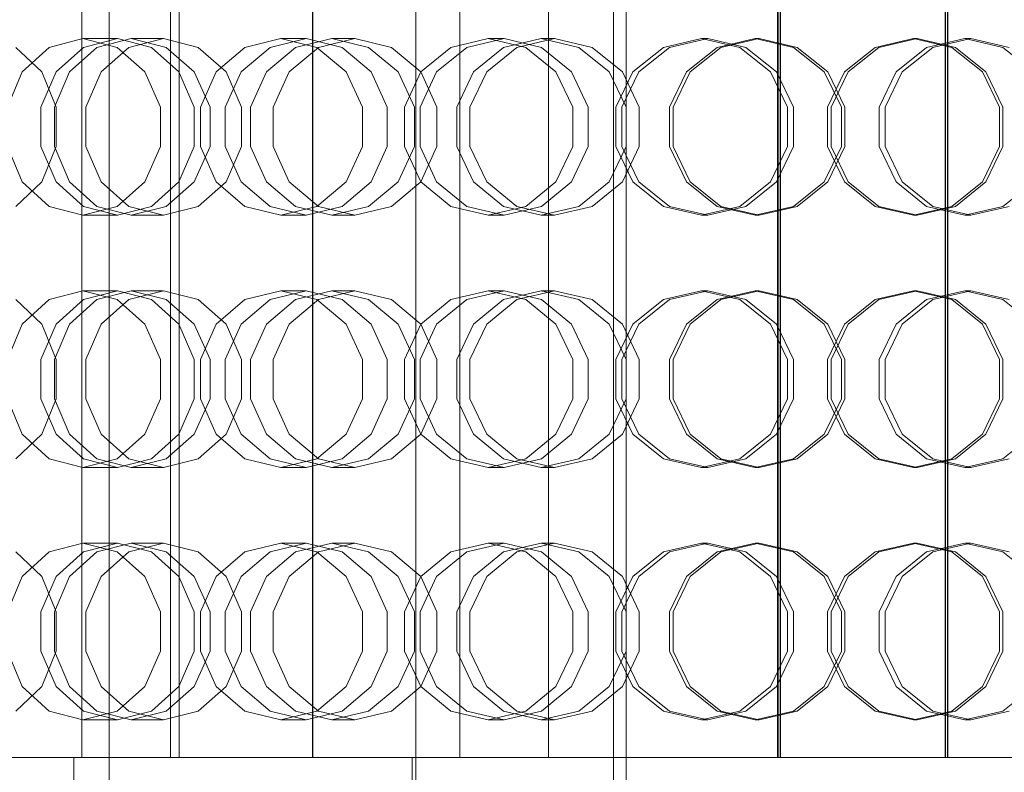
# Model space of a CAD drawing. Header units: millimetres. Extents: x -4738 to 65662, y -68080 to 6847.
# Tile 673 of 1056: x 25056 to 25290, y -18164 to -17984. Entities that reach past the tile are written whole.
import ezdxf

# ---------------------------------------------------------------- set-up
doc = ezdxf.new("R2010")
doc.units = ezdxf.units.MM
doc.layers.add('superior_briquetadora', color=7, linetype='Continuous', lineweight=0)
doc.layers.add('superior_C02-briq', color=7, linetype='Continuous', lineweight=0)

msp = doc.modelspace()

# ---------------------------------------------------------------- linework, layer by layer
at = {"layer": 'superior_briquetadora'}
for p, q in [((25197.067, -17655), (25197.067, -18305)), ((25200.067, -17655), (25200.067, -18305)), ((25077.067, -17789), (25077.067, -18171)), ((25070.597, -18160), (25070.597, -17800)), ((25091.695, -18160), (25091.695, -17800)), ((25093.788, -17800), (25093.788, -18160)), ((25125.468, -18160), (25125.468, -17800)), ((25125.568, -17800), (25125.568, -18160)), ((25160.489, -18160), (25160.489, -17800)), ((25181.587, -18160), (25181.587, -17800)), ((25236.134, -17800), (25236.134, -18160)), ((25236.229, -17800), (25236.229, -18160)), ((25236.703, -18160), (25236.703, -17800)), ((25236.798, -17800), (25236.798, -18160)), ((25275.981, -18160), (25275.981, -17800)), ((25276.085, -18160), (25276.085, -17800)), ((25276.55, -17800), (25276.55, -18160)), ((25276.655, -18160), (25276.655, -17800)), ((25062.79, -17991.08), (25070.847, -17989)), ((25079.071, -17989), (25070.847, -17989)), ((25070.847, -17989), (25079.001, -17991.08)), ((25079.071, -17989), (25070.966, -17991.08)), ((25082.359, -17989), (25074.167, -17991.08)), ((25087.176, -17991.08), (25079.071, -17989)), ((25081.818, -17991.08), (25090.055, -17989)), ((25090.055, -17989), (25082.359, -17989)), ((25090.642, -17991.08), (25082.359, -17989)), ((25090.055, -17989), (25098.292, -17991.08)), ((25109.378, -17991.08), (25117.922, -17989)), ((25123.986, -17989), (25115.408, -17991.08)), ((25123.986, -17989), (25117.922, -17989)), ((25117.922, -17989), (25126.538, -17991.08)), ((25130.077, -17989), (25121.434, -17991.08)), ((25132.565, -17991.08), (25123.986, -17989)), ((25126.909, -17991.08), (25135.583, -17989)), ((25135.583, -17989), (25130.077, -17989)), ((25138.785, -17991.08), (25130.077, -17989)), ((25135.583, -17989), (25144.258, -17991.08)), ((25158.374, -17991.08), (25167.259, -17989)), ((25171.059, -17989), (25162.153, -17991.08)), ((25171.059, -17989), (25167.259, -17989)), ((25167.259, -17989), (25176.188, -17991.08)), ((25179.848, -17989), (25170.902, -17991.08)), ((25179.965, -17991.08), (25171.059, -17989)), ((25174.106, -17991.08), (25183.07, -17989)), ((25183.07, -17989), (25179.848, -17989)), ((25188.832, -17991.08), (25179.848, -17989)), ((25183.07, -17989), (25192.035, -17991.08)), ((25208.939, -17991.08), (25218.012, -17989)), ((25219.483, -17989), (25210.402, -17991.08)), ((25219.483, -17989), (25218.012, -17989)), ((25218.012, -17989), (25227.103, -17991.08)), ((25228.564, -17991.08), (25219.483, -17989)), ((25230.821, -17989), (25221.724, -17991.08)), ((25222.603, -17991.08), (25231.704, -17989)), ((25231.704, -17989), (25230.821, -17989)), ((25239.927, -17991.08), (25230.821, -17989)), ((25231.704, -17989), (25240.804, -17991.08)), ((25268.431, -17989), (25259.33, -17991.08)), ((25260.208, -17991.08), (25269.314, -17989)), ((25268.431, -17989), (25269.314, -17989)), ((25277.532, -17991.08), (25268.431, -17989)), ((25269.314, -17989), (25278.411, -17991.08)), ((25271.571, -17991.08), (25280.652, -17989)), ((25282.123, -17989), (25273.032, -17991.08)), ((25280.652, -17989), (25282.123, -17989)), ((25280.652, -17989), (25289.733, -17991.08)), ((25291.196, -17991.08), (25282.123, -17989)), ((25054.922, -17991.08), (25061.063, -17996.907)), ((25056.4, -17996.906), (25062.79, -17991.08)), ((25070.966, -17991.08), (25064.467, -17996.907)), ((25074.167, -17991.08), (25067.664, -17996.906)), ((25075.213, -17996.907), (25081.818, -17991.08)), ((25079.001, -17991.08), (25085.608, -17996.906)), ((25093.676, -17996.907), (25087.176, -17991.08)), ((25097.348, -17996.906), (25090.642, -17991.08)), ((25098.292, -17991.08), (25104.897, -17996.907)), ((25102.58, -17996.906), (25109.378, -17991.08)), ((25115.408, -17991.08), (25108.528, -17996.907)), ((25121.434, -17991.08), (25114.551, -17996.906)), ((25119.952, -17996.907), (25126.909, -17991.08)), ((25126.538, -17991.08), (25133.497, -17996.906)), ((25139.445, -17996.907), (25132.565, -17991.08)), ((25145.813, -17996.906), (25138.785, -17991.08)), ((25144.258, -17991.08), (25151.215, -17996.907)), ((25151.283, -17996.906), (25158.374, -17991.08)), ((25162.153, -17991.08), (25155.011, -17996.907)), ((25170.902, -17991.08), (25163.756, -17996.906)), ((25166.917, -17996.907), (25174.106, -17991.08)), ((25176.188, -17991.08), (25183.38, -17996.906)), ((25187.107, -17996.907), (25179.965, -17991.08)), ((25196.063, -17996.906), (25188.832, -17991.08)), ((25192.035, -17991.08), (25199.224, -17996.907)), ((25201.677, -17996.906), (25208.939, -17991.08)), ((25210.402, -17991.08), (25203.12, -17996.907)), ((25221.724, -17991.08), (25214.439, -17996.906)), ((25215.305, -17996.907), (25222.603, -17991.08)), ((25227.103, -17991.08), (25234.404, -17996.906)), ((25235.847, -17996.907), (25228.564, -17991.08)), ((25247.236, -17996.906), (25239.927, -17991.08)), ((25240.804, -17991.08), (25248.103, -17996.907)), ((25259.33, -17991.08), (25252.032, -17996.907)), ((25252.899, -17996.906), (25260.208, -17991.08)), ((25264.288, -17996.907), (25271.571, -17991.08)), ((25273.032, -17991.08), (25265.731, -17996.906)), ((25284.83, -17996.907), (25277.532, -17991.08)), ((25278.411, -17991.08), (25285.696, -17996.906)), ((25289.733, -17991.08), (25297.015, -17996.907)), ((25052.88, -18005.326), (25056.4, -17996.906)), ((25064.467, -17996.907), (25060.86, -18005.327)), ((25061.063, -17996.907), (25064.471, -18005.327)), ((25067.664, -17996.906), (25064.08, -18005.326)), ((25071.547, -18005.327), (25075.213, -17996.907)), ((25085.608, -17996.906), (25089.303, -18005.326)), ((25097.283, -18005.327), (25093.676, -17996.907)), ((25101.095, -18005.326), (25097.348, -17996.906)), ((25098.826, -18005.326), (25102.58, -17996.906)), ((25108.528, -17996.907), (25104.71, -18005.327)), ((25104.897, -17996.907), (25108.563, -18005.327)), ((25114.551, -17996.906), (25110.749, -18005.326)), ((25116.091, -18005.327), (25119.952, -17996.907)), ((25133.497, -17996.906), (25137.379, -18005.326)), ((25143.263, -18005.327), (25139.445, -17996.907)), ((25149.732, -18005.326), (25145.813, -17996.906)), ((25147.36, -18005.326), (25151.283, -17996.906)), ((25155.011, -17996.907), (25151.047, -18005.327)), ((25151.215, -17996.907), (25155.075, -18005.327)), ((25163.756, -17996.906), (25159.801, -18005.326)), ((25162.928, -18005.327), (25166.917, -17996.907)), ((25183.38, -17996.906), (25187.384, -18005.326)), ((25191.071, -18005.327), (25187.107, -17996.907)), ((25200.086, -18005.326), (25196.063, -17996.906)), ((25197.651, -18005.326), (25201.677, -17996.906)), ((25203.12, -17996.907), (25199.078, -18005.327)), ((25199.224, -17996.907), (25203.213, -18005.327)), ((25214.439, -17996.906), (25210.398, -18005.326)), ((25211.255, -18005.327), (25215.305, -17996.907)), ((25234.404, -17996.906), (25238.461, -18005.326)), ((25239.888, -18005.327), (25235.847, -17996.907)), ((25251.296, -18005.326), (25247.236, -17996.906)), ((25252.032, -17996.907), (25247.982, -18005.327)), ((25248.103, -17996.907), (25252.153, -18005.327)), ((25248.839, -18005.326), (25252.899, -17996.906)), ((25260.247, -18005.327), (25264.288, -17996.907)), ((25265.731, -17996.906), (25261.674, -18005.326)), ((25288.88, -18005.327), (25284.83, -17996.907)), ((25285.696, -17996.906), (25289.737, -18005.326)), ((25060.86, -18005.327), (25060.86, -18014.673)), ((25064.08, -18005.326), (25064.08, -18014.674)), ((25064.471, -18005.327), (25064.471, -18014.673)), ((25071.547, -18014.673), (25071.547, -18005.327)), ((25089.303, -18005.326), (25089.303, -18014.674)), ((25097.283, -18014.673), (25097.283, -18005.327)), ((25098.826, -18014.674), (25098.826, -18005.326)), ((25101.095, -18014.674), (25101.095, -18005.326)), ((25104.71, -18005.327), (25104.71, -18014.673)), ((25108.563, -18005.327), (25108.563, -18014.673)), ((25110.749, -18005.326), (25110.749, -18014.674)), ((25116.091, -18014.673), (25116.091, -18005.327)), ((25137.379, -18005.326), (25137.379, -18014.674)), ((25143.263, -18014.673), (25143.263, -18005.327)), ((25147.36, -18014.674), (25147.36, -18005.326)), ((25149.732, -18014.674), (25149.732, -18005.326)), ((25151.047, -18005.327), (25151.047, -18014.673)), ((25155.075, -18005.327), (25155.075, -18014.673)), ((25159.801, -18005.326), (25159.801, -18014.674)), ((25162.928, -18014.673), (25162.928, -18005.327)), ((25187.384, -18005.326), (25187.384, -18014.674)), ((25191.071, -18014.673), (25191.071, -18005.327)), ((25197.651, -18014.674), (25197.651, -18005.326)), ((25199.078, -18005.327), (25199.078, -18014.673)), ((25200.086, -18014.674), (25200.086, -18005.326)), ((25203.213, -18005.327), (25203.213, -18014.673)), ((25210.398, -18005.326), (25210.398, -18014.674)), ((25211.255, -18014.673), (25211.255, -18005.327)), ((25238.461, -18005.326), (25238.461, -18014.674)), ((25239.888, -18014.673), (25239.888, -18005.327)), ((25247.982, -18005.327), (25247.982, -18014.673)), ((25248.839, -18014.674), (25248.839, -18005.326)), ((25251.296, -18014.674), (25251.296, -18005.326)), ((25252.153, -18005.327), (25252.153, -18014.673)), ((25260.247, -18014.673), (25260.247, -18005.327)), ((25261.674, -18005.326), (25261.674, -18014.674)), ((25288.88, -18014.673), (25288.88, -18005.327)), ((25289.737, -18005.326), (25289.737, -18014.674)), ((25056.4, -18023.094), (25052.88, -18014.674)), ((25060.86, -18014.673), (25064.467, -18023.093)), ((25064.471, -18014.673), (25061.063, -18023.093)), ((25064.08, -18014.674), (25067.664, -18023.094)), ((25075.213, -18023.093), (25071.547, -18014.673)), ((25089.303, -18014.674), (25085.608, -18023.094)), ((25093.676, -18023.093), (25097.283, -18014.673)), ((25097.348, -18023.094), (25101.095, -18014.674)), ((25102.58, -18023.094), (25098.826, -18014.674)), ((25104.71, -18014.673), (25108.528, -18023.093)), ((25108.563, -18014.673), (25104.897, -18023.093)), ((25110.749, -18014.674), (25114.551, -18023.094)), ((25119.952, -18023.093), (25116.091, -18014.673)), ((25137.379, -18014.674), (25133.497, -18023.094)), ((25139.445, -18023.093), (25143.263, -18014.673)), ((25145.813, -18023.094), (25149.732, -18014.674)), ((25151.283, -18023.094), (25147.36, -18014.674)), ((25151.047, -18014.673), (25155.011, -18023.093)), ((25155.075, -18014.673), (25151.215, -18023.093)), ((25159.801, -18014.674), (25163.756, -18023.094)), ((25166.917, -18023.093), (25162.928, -18014.673)), ((25187.384, -18014.674), (25183.38, -18023.094)), ((25187.107, -18023.093), (25191.071, -18014.673)), ((25196.063, -18023.094), (25200.086, -18014.674)), ((25201.677, -18023.094), (25197.651, -18014.674)), ((25199.078, -18014.673), (25203.12, -18023.093)), ((25203.213, -18014.673), (25199.224, -18023.093)), ((25210.398, -18014.674), (25214.439, -18023.094)), ((25215.305, -18023.093), (25211.255, -18014.673)), ((25238.461, -18014.674), (25234.404, -18023.094)), ((25235.847, -18023.093), (25239.888, -18014.673)), ((25247.236, -18023.094), (25251.296, -18014.674)), ((25247.982, -18014.673), (25252.032, -18023.093)), ((25252.153, -18014.673), (25248.103, -18023.093)), ((25252.899, -18023.094), (25248.839, -18014.674)), ((25264.288, -18023.093), (25260.247, -18014.673)), ((25261.674, -18014.674), (25265.731, -18023.094)), ((25284.83, -18023.093), (25288.88, -18014.673)), ((25289.737, -18014.674), (25285.696, -18023.094)), ((25061.063, -18023.093), (25054.922, -18028.92)), ((25062.79, -18028.92), (25056.4, -18023.094)), ((25064.467, -18023.093), (25070.966, -18028.92)), ((25067.664, -18023.094), (25074.167, -18028.92)), ((25081.818, -18028.92), (25075.213, -18023.093)), ((25085.608, -18023.094), (25079.001, -18028.92)), ((25087.176, -18028.92), (25093.676, -18023.093)), ((25090.642, -18028.92), (25097.348, -18023.094)), ((25104.897, -18023.093), (25098.292, -18028.92)), ((25109.378, -18028.92), (25102.58, -18023.094)), ((25108.528, -18023.093), (25115.408, -18028.92)), ((25114.551, -18023.094), (25121.434, -18028.92)), ((25126.909, -18028.92), (25119.952, -18023.093)), ((25133.497, -18023.094), (25126.538, -18028.92)), ((25132.565, -18028.92), (25139.445, -18023.093)), ((25138.785, -18028.92), (25145.813, -18023.094)), ((25151.215, -18023.093), (25144.258, -18028.92)), ((25158.374, -18028.92), (25151.283, -18023.094)), ((25155.011, -18023.093), (25162.153, -18028.92)), ((25163.756, -18023.094), (25170.902, -18028.92)), ((25174.106, -18028.92), (25166.917, -18023.093)), ((25183.38, -18023.094), (25176.188, -18028.92)), ((25179.965, -18028.92), (25187.107, -18023.093)), ((25188.832, -18028.92), (25196.063, -18023.094)), ((25199.224, -18023.093), (25192.035, -18028.92)), ((25208.939, -18028.92), (25201.677, -18023.094)), ((25203.12, -18023.093), (25210.402, -18028.92)), ((25214.439, -18023.094), (25221.725, -18028.92)), ((25222.603, -18028.92), (25215.305, -18023.093)), ((25234.404, -18023.094), (25227.103, -18028.92)), ((25228.564, -18028.92), (25235.847, -18023.093)), ((25239.927, -18028.92), (25247.236, -18023.094)), ((25248.103, -18023.093), (25240.804, -18028.92)), ((25252.032, -18023.093), (25259.33, -18028.92)), ((25260.208, -18028.92), (25252.899, -18023.094)), ((25271.571, -18028.92), (25264.288, -18023.093)), ((25265.731, -18023.094), (25273.032, -18028.92)), ((25277.532, -18028.92), (25284.83, -18023.093)), ((25285.696, -18023.094), (25278.41, -18028.92)), ((25297.015, -18023.093), (25289.733, -18028.92)), ((25070.847, -18031), (25062.79, -18028.92)), ((25079.001, -18028.92), (25070.847, -18031)), ((25070.966, -18028.92), (25079.071, -18031)), ((25074.167, -18028.92), (25082.359, -18031)), ((25079.071, -18031), (25087.176, -18028.92)), ((25090.055, -18031), (25081.818, -18028.92)), ((25082.359, -18031), (25090.642, -18028.92)), ((25098.292, -18028.92), (25090.055, -18031)), ((25117.922, -18031), (25109.378, -18028.92)), ((25115.408, -18028.92), (25123.986, -18031)), ((25126.538, -18028.92), (25117.922, -18031)), ((25121.434, -18028.92), (25130.077, -18031)), ((25123.986, -18031), (25132.565, -18028.92)), ((25135.583, -18031), (25126.909, -18028.92)), ((25130.077, -18031), (25138.785, -18028.92)), ((25144.258, -18028.92), (25135.583, -18031)), ((25167.259, -18031), (25158.374, -18028.92)), ((25162.153, -18028.92), (25171.059, -18031)), ((25176.188, -18028.92), (25167.259, -18031)), ((25170.902, -18028.92), (25179.848, -18031)), ((25171.059, -18031), (25179.965, -18028.92)), ((25183.07, -18031), (25174.106, -18028.92)), ((25179.848, -18031), (25188.832, -18028.92)), ((25192.035, -18028.92), (25183.07, -18031)), ((25218.012, -18031), (25208.939, -18028.92)), ((25210.402, -18028.92), (25219.483, -18031)), ((25227.103, -18028.92), (25218.012, -18031)), ((25219.483, -18031), (25228.564, -18028.92)), ((25221.725, -18028.92), (25230.821, -18031)), ((25231.704, -18031), (25222.603, -18028.92)), ((25230.821, -18031), (25239.927, -18028.92)), ((25240.804, -18028.92), (25231.704, -18031)), ((25259.33, -18028.92), (25268.431, -18031)), ((25269.314, -18031), (25260.208, -18028.92)), ((25268.431, -18031), (25277.532, -18028.92)), ((25278.41, -18028.92), (25269.314, -18031)), ((25280.652, -18031), (25271.571, -18028.92)), ((25273.032, -18028.92), (25282.123, -18031)), ((25289.733, -18028.92), (25280.652, -18031)), ((25282.123, -18031), (25291.196, -18028.92)), ((25079.071, -18031), (25070.847, -18031)), ((25090.055, -18031), (25082.359, -18031)), ((25123.986, -18031), (25117.922, -18031)), ((25135.583, -18031), (25130.077, -18031)), ((25171.059, -18031), (25167.259, -18031)), ((25183.07, -18031), (25179.848, -18031)), ((25219.483, -18031), (25218.012, -18031)), ((25231.704, -18031), (25230.821, -18031)), ((25268.431, -18031), (25269.314, -18031)), ((25280.652, -18031), (25282.123, -18031)), ((25062.79, -18051.08), (25070.847, -18049)), ((25079.071, -18049), (25070.847, -18049)), ((25070.847, -18049), (25079.001, -18051.08)), ((25079.071, -18049), (25070.966, -18051.08)), ((25082.359, -18049), (25074.167, -18051.08)), ((25087.176, -18051.08), (25079.071, -18049)), ((25081.818, -18051.08), (25090.055, -18049)), ((25090.055, -18049), (25082.359, -18049)), ((25090.642, -18051.08), (25082.359, -18049)), ((25090.055, -18049), (25098.292, -18051.08)), ((25109.378, -18051.08), (25117.922, -18049)), ((25123.986, -18049), (25115.408, -18051.08)), ((25123.986, -18049), (25117.922, -18049)), ((25117.922, -18049), (25126.538, -18051.08)), ((25130.077, -18049), (25121.434, -18051.08)), ((25132.565, -18051.08), (25123.986, -18049)), ((25126.909, -18051.08), (25135.583, -18049)), ((25135.583, -18049), (25130.077, -18049)), ((25138.785, -18051.08), (25130.077, -18049)), ((25135.583, -18049), (25144.258, -18051.08)), ((25158.374, -18051.08), (25167.259, -18049)), ((25171.059, -18049), (25162.153, -18051.08)), ((25171.059, -18049), (25167.259, -18049)), ((25167.259, -18049), (25176.188, -18051.08)), ((25179.848, -18049), (25170.902, -18051.08)), ((25179.965, -18051.08), (25171.059, -18049)), ((25174.106, -18051.08), (25183.07, -18049)), ((25183.07, -18049), (25179.848, -18049)), ((25188.832, -18051.08), (25179.848, -18049)), ((25183.07, -18049), (25192.035, -18051.08)), ((25208.939, -18051.08), (25218.012, -18049)), ((25219.483, -18049), (25210.402, -18051.08)), ((25219.483, -18049), (25218.012, -18049)), ((25218.012, -18049), (25227.103, -18051.08)), ((25228.564, -18051.08), (25219.483, -18049)), ((25230.821, -18049), (25221.724, -18051.08)), ((25222.603, -18051.08), (25231.704, -18049)), ((25231.704, -18049), (25230.821, -18049)), ((25239.927, -18051.08), (25230.821, -18049)), ((25231.704, -18049), (25240.804, -18051.08)), ((25268.431, -18049), (25259.33, -18051.08)), ((25260.208, -18051.08), (25269.314, -18049)), ((25268.431, -18049), (25269.314, -18049)), ((25277.532, -18051.08), (25268.431, -18049)), ((25269.314, -18049), (25278.411, -18051.08)), ((25271.571, -18051.08), (25280.652, -18049)), ((25282.123, -18049), (25273.032, -18051.08)), ((25280.652, -18049), (25282.123, -18049)), ((25280.652, -18049), (25289.733, -18051.08)), ((25291.196, -18051.08), (25282.123, -18049)), ((25054.922, -18051.08), (25061.063, -18056.907)), ((25056.4, -18056.906), (25062.79, -18051.08)), ((25070.966, -18051.08), (25064.467, -18056.907)), ((25074.167, -18051.08), (25067.664, -18056.906)), ((25075.213, -18056.907), (25081.818, -18051.08)), ((25079.001, -18051.08), (25085.608, -18056.906)), ((25093.676, -18056.907), (25087.176, -18051.08)), ((25097.348, -18056.906), (25090.642, -18051.08)), ((25098.292, -18051.08), (25104.897, -18056.907)), ((25102.58, -18056.906), (25109.378, -18051.08)), ((25115.408, -18051.08), (25108.528, -18056.907)), ((25121.434, -18051.08), (25114.551, -18056.906)), ((25119.952, -18056.907), (25126.909, -18051.08)), ((25126.538, -18051.08), (25133.497, -18056.906)), ((25139.445, -18056.907), (25132.565, -18051.08)), ((25145.813, -18056.906), (25138.785, -18051.08)), ((25144.258, -18051.08), (25151.215, -18056.907)), ((25151.283, -18056.906), (25158.374, -18051.08)), ((25162.153, -18051.08), (25155.011, -18056.907)), ((25170.902, -18051.08), (25163.756, -18056.906)), ((25166.917, -18056.907), (25174.106, -18051.08)), ((25176.188, -18051.08), (25183.38, -18056.906)), ((25187.107, -18056.907), (25179.965, -18051.08)), ((25196.063, -18056.906), (25188.832, -18051.08)), ((25192.035, -18051.08), (25199.224, -18056.907)), ((25201.677, -18056.906), (25208.939, -18051.08)), ((25210.402, -18051.08), (25203.12, -18056.907)), ((25221.724, -18051.08), (25214.439, -18056.906)), ((25215.305, -18056.907), (25222.603, -18051.08)), ((25227.103, -18051.08), (25234.404, -18056.906)), ((25235.847, -18056.907), (25228.564, -18051.08)), ((25247.236, -18056.906), (25239.927, -18051.08)), ((25240.804, -18051.08), (25248.103, -18056.907)), ((25259.33, -18051.08), (25252.032, -18056.907)), ((25252.899, -18056.906), (25260.208, -18051.08)), ((25264.288, -18056.907), (25271.571, -18051.08)), ((25273.032, -18051.08), (25265.731, -18056.906)), ((25284.83, -18056.907), (25277.532, -18051.08)), ((25278.411, -18051.08), (25285.696, -18056.906)), ((25289.733, -18051.08), (25297.015, -18056.907)), ((25052.88, -18065.326), (25056.4, -18056.906)), ((25064.467, -18056.907), (25060.86, -18065.327)), ((25061.063, -18056.907), (25064.471, -18065.327)), ((25067.664, -18056.906), (25064.08, -18065.326)), ((25071.547, -18065.327), (25075.213, -18056.907)), ((25085.608, -18056.906), (25089.303, -18065.326)), ((25097.283, -18065.327), (25093.676, -18056.907)), ((25101.095, -18065.326), (25097.348, -18056.906)), ((25098.826, -18065.326), (25102.58, -18056.906)), ((25108.528, -18056.907), (25104.71, -18065.327)), ((25104.897, -18056.907), (25108.563, -18065.327)), ((25114.551, -18056.906), (25110.749, -18065.326)), ((25116.091, -18065.327), (25119.952, -18056.907)), ((25133.497, -18056.906), (25137.379, -18065.326)), ((25143.263, -18065.327), (25139.445, -18056.907)), ((25149.732, -18065.326), (25145.813, -18056.906)), ((25147.36, -18065.326), (25151.283, -18056.906)), ((25155.011, -18056.907), (25151.047, -18065.327)), ((25151.215, -18056.907), (25155.075, -18065.327)), ((25163.756, -18056.906), (25159.801, -18065.326)), ((25162.928, -18065.327), (25166.917, -18056.907)), ((25183.38, -18056.906), (25187.384, -18065.326)), ((25191.071, -18065.327), (25187.107, -18056.907)), ((25200.086, -18065.326), (25196.063, -18056.906)), ((25197.651, -18065.326), (25201.677, -18056.906)), ((25203.12, -18056.907), (25199.078, -18065.327)), ((25199.224, -18056.907), (25203.213, -18065.327)), ((25214.439, -18056.906), (25210.398, -18065.326)), ((25211.255, -18065.327), (25215.305, -18056.907)), ((25234.404, -18056.906), (25238.461, -18065.326)), ((25239.888, -18065.327), (25235.847, -18056.907)), ((25251.296, -18065.326), (25247.236, -18056.906)), ((25252.032, -18056.907), (25247.982, -18065.327)), ((25248.103, -18056.907), (25252.153, -18065.327)), ((25248.839, -18065.326), (25252.899, -18056.906)), ((25260.247, -18065.327), (25264.288, -18056.907)), ((25265.731, -18056.906), (25261.674, -18065.326)), ((25288.88, -18065.327), (25284.83, -18056.907)), ((25285.696, -18056.906), (25289.737, -18065.326)), ((25060.86, -18065.327), (25060.86, -18074.673)), ((25064.08, -18065.326), (25064.08, -18074.674)), ((25064.471, -18065.327), (25064.471, -18074.673)), ((25071.547, -18074.673), (25071.547, -18065.327)), ((25089.303, -18065.326), (25089.303, -18074.674)), ((25097.283, -18074.673), (25097.283, -18065.327)), ((25098.826, -18074.674), (25098.826, -18065.326)), ((25101.095, -18074.674), (25101.095, -18065.326)), ((25104.71, -18065.327), (25104.71, -18074.673)), ((25108.563, -18065.327), (25108.563, -18074.673)), ((25110.749, -18065.326), (25110.749, -18074.674)), ((25116.091, -18074.673), (25116.091, -18065.327)), ((25137.379, -18065.326), (25137.379, -18074.674)), ((25143.263, -18074.673), (25143.263, -18065.327)), ((25147.36, -18074.674), (25147.36, -18065.326)), ((25149.732, -18074.674), (25149.732, -18065.326)), ((25151.047, -18065.327), (25151.047, -18074.673)), ((25155.075, -18065.327), (25155.075, -18074.673)), ((25159.801, -18065.326), (25159.801, -18074.674)), ((25162.928, -18074.673), (25162.928, -18065.327)), ((25187.384, -18065.326), (25187.384, -18074.674)), ((25191.071, -18074.673), (25191.071, -18065.327)), ((25197.651, -18074.674), (25197.651, -18065.326)), ((25199.078, -18065.327), (25199.078, -18074.673)), ((25200.086, -18074.674), (25200.086, -18065.326)), ((25203.213, -18065.327), (25203.213, -18074.673)), ((25210.398, -18065.326), (25210.398, -18074.674)), ((25211.255, -18074.673), (25211.255, -18065.327)), ((25238.461, -18065.326), (25238.461, -18074.674)), ((25239.888, -18074.673), (25239.888, -18065.327)), ((25247.982, -18065.327), (25247.982, -18074.673)), ((25248.839, -18074.674), (25248.839, -18065.326)), ((25251.296, -18074.674), (25251.296, -18065.326)), ((25252.153, -18065.327), (25252.153, -18074.673)), ((25260.247, -18074.673), (25260.247, -18065.327)), ((25261.674, -18065.326), (25261.674, -18074.674)), ((25288.88, -18074.673), (25288.88, -18065.327)), ((25289.737, -18065.326), (25289.737, -18074.674)), ((25056.4, -18083.094), (25052.88, -18074.674)), ((25060.86, -18074.673), (25064.467, -18083.093)), ((25064.471, -18074.673), (25061.063, -18083.093)), ((25064.08, -18074.674), (25067.664, -18083.094)), ((25075.213, -18083.093), (25071.547, -18074.673)), ((25089.303, -18074.674), (25085.608, -18083.094)), ((25093.676, -18083.093), (25097.283, -18074.673)), ((25097.348, -18083.094), (25101.095, -18074.674)), ((25102.58, -18083.094), (25098.826, -18074.674)), ((25104.71, -18074.673), (25108.528, -18083.093)), ((25108.563, -18074.673), (25104.897, -18083.093)), ((25110.749, -18074.674), (25114.551, -18083.094)), ((25119.952, -18083.093), (25116.091, -18074.673)), ((25137.379, -18074.674), (25133.497, -18083.094)), ((25139.445, -18083.093), (25143.263, -18074.673)), ((25145.813, -18083.094), (25149.732, -18074.674)), ((25151.283, -18083.094), (25147.36, -18074.674)), ((25151.047, -18074.673), (25155.011, -18083.093)), ((25155.075, -18074.673), (25151.215, -18083.093)), ((25159.801, -18074.674), (25163.756, -18083.094)), ((25166.917, -18083.093), (25162.928, -18074.673)), ((25187.384, -18074.674), (25183.38, -18083.094)), ((25187.107, -18083.093), (25191.071, -18074.673)), ((25196.063, -18083.094), (25200.086, -18074.674)), ((25201.677, -18083.094), (25197.651, -18074.674)), ((25199.078, -18074.673), (25203.12, -18083.093)), ((25203.213, -18074.673), (25199.224, -18083.093)), ((25210.398, -18074.674), (25214.439, -18083.094)), ((25215.305, -18083.093), (25211.255, -18074.673)), ((25238.461, -18074.674), (25234.404, -18083.094)), ((25235.847, -18083.093), (25239.888, -18074.673)), ((25247.236, -18083.094), (25251.296, -18074.674)), ((25247.982, -18074.673), (25252.032, -18083.093)), ((25252.153, -18074.673), (25248.103, -18083.093)), ((25252.899, -18083.094), (25248.839, -18074.674)), ((25264.288, -18083.093), (25260.247, -18074.673)), ((25261.674, -18074.674), (25265.731, -18083.094)), ((25284.83, -18083.093), (25288.88, -18074.673)), ((25289.737, -18074.674), (25285.696, -18083.094)), ((25061.063, -18083.093), (25054.922, -18088.92)), ((25062.79, -18088.92), (25056.4, -18083.094)), ((25064.467, -18083.093), (25070.966, -18088.92)), ((25067.664, -18083.094), (25074.167, -18088.92)), ((25081.818, -18088.92), (25075.213, -18083.093)), ((25085.608, -18083.094), (25079.001, -18088.92)), ((25087.176, -18088.92), (25093.676, -18083.093)), ((25090.642, -18088.92), (25097.348, -18083.094)), ((25104.897, -18083.093), (25098.292, -18088.92)), ((25109.378, -18088.92), (25102.58, -18083.094)), ((25108.528, -18083.093), (25115.408, -18088.92)), ((25114.551, -18083.094), (25121.434, -18088.92)), ((25126.909, -18088.92), (25119.952, -18083.093)), ((25133.497, -18083.094), (25126.538, -18088.92)), ((25132.565, -18088.92), (25139.445, -18083.093)), ((25138.785, -18088.92), (25145.813, -18083.094)), ((25151.215, -18083.093), (25144.258, -18088.92)), ((25158.374, -18088.92), (25151.283, -18083.094)), ((25155.011, -18083.093), (25162.153, -18088.92)), ((25163.756, -18083.094), (25170.902, -18088.92)), ((25174.106, -18088.92), (25166.917, -18083.093)), ((25183.38, -18083.094), (25176.188, -18088.92)), ((25179.965, -18088.92), (25187.107, -18083.093)), ((25188.832, -18088.92), (25196.063, -18083.094)), ((25199.224, -18083.093), (25192.035, -18088.92)), ((25208.939, -18088.92), (25201.677, -18083.094)), ((25203.12, -18083.093), (25210.402, -18088.92)), ((25214.439, -18083.094), (25221.725, -18088.92)), ((25222.603, -18088.92), (25215.305, -18083.093)), ((25234.404, -18083.094), (25227.103, -18088.92)), ((25228.564, -18088.92), (25235.847, -18083.093)), ((25239.927, -18088.92), (25247.236, -18083.094)), ((25248.103, -18083.093), (25240.804, -18088.92)), ((25252.032, -18083.093), (25259.33, -18088.92)), ((25260.208, -18088.92), (25252.899, -18083.094)), ((25271.571, -18088.92), (25264.288, -18083.093)), ((25265.731, -18083.094), (25273.032, -18088.92)), ((25277.532, -18088.92), (25284.83, -18083.093)), ((25285.696, -18083.094), (25278.41, -18088.92)), ((25297.015, -18083.093), (25289.733, -18088.92)), ((25070.847, -18091), (25062.79, -18088.92)), ((25079.001, -18088.92), (25070.847, -18091)), ((25070.966, -18088.92), (25079.071, -18091)), ((25074.167, -18088.92), (25082.359, -18091)), ((25079.071, -18091), (25087.176, -18088.92)), ((25090.055, -18091), (25081.818, -18088.92)), ((25082.359, -18091), (25090.642, -18088.92)), ((25098.292, -18088.92), (25090.055, -18091)), ((25117.922, -18091), (25109.378, -18088.92)), ((25115.408, -18088.92), (25123.986, -18091)), ((25126.538, -18088.92), (25117.922, -18091)), ((25121.434, -18088.92), (25130.077, -18091)), ((25123.986, -18091), (25132.565, -18088.92)), ((25135.583, -18091), (25126.909, -18088.92)), ((25130.077, -18091), (25138.785, -18088.92)), ((25144.258, -18088.92), (25135.583, -18091)), ((25167.259, -18091), (25158.374, -18088.92)), ((25162.153, -18088.92), (25171.059, -18091)), ((25176.188, -18088.92), (25167.259, -18091)), ((25170.902, -18088.92), (25179.848, -18091)), ((25171.059, -18091), (25179.965, -18088.92)), ((25183.07, -18091), (25174.106, -18088.92)), ((25179.848, -18091), (25188.832, -18088.92)), ((25192.035, -18088.92), (25183.07, -18091)), ((25218.012, -18091), (25208.939, -18088.92)), ((25210.402, -18088.92), (25219.483, -18091)), ((25227.103, -18088.92), (25218.012, -18091)), ((25219.483, -18091), (25228.564, -18088.92)), ((25221.725, -18088.92), (25230.821, -18091)), ((25231.704, -18091), (25222.603, -18088.92)), ((25230.821, -18091), (25239.927, -18088.92)), ((25240.804, -18088.92), (25231.704, -18091)), ((25259.33, -18088.92), (25268.431, -18091)), ((25269.314, -18091), (25260.208, -18088.92)), ((25268.431, -18091), (25277.532, -18088.92)), ((25278.41, -18088.92), (25269.314, -18091)), ((25280.652, -18091), (25271.571, -18088.92)), ((25273.032, -18088.92), (25282.123, -18091)), ((25289.733, -18088.92), (25280.652, -18091)), ((25282.123, -18091), (25291.196, -18088.92)), ((25079.071, -18091), (25070.847, -18091)), ((25090.055, -18091), (25082.359, -18091)), ((25123.986, -18091), (25117.922, -18091)), ((25135.583, -18091), (25130.077, -18091)), ((25171.059, -18091), (25167.259, -18091)), ((25183.07, -18091), (25179.848, -18091)), ((25219.483, -18091), (25218.012, -18091)), ((25231.704, -18091), (25230.821, -18091)), ((25268.431, -18091), (25269.314, -18091)), ((25280.652, -18091), (25282.123, -18091)), ((25054.922, -18111.08), (25061.063, -18116.907)), ((25056.4, -18116.906), (25062.79, -18111.08)), ((25062.79, -18111.08), (25070.847, -18109)), ((25070.966, -18111.08), (25064.467, -18116.907)), ((25074.167, -18111.08), (25067.664, -18116.906)), ((25079.071, -18109), (25070.847, -18109)), ((25070.847, -18109), (25079.001, -18111.08)), ((25079.071, -18109), (25070.966, -18111.08)), ((25082.359, -18109), (25074.167, -18111.08)), ((25075.213, -18116.907), (25081.818, -18111.08)), ((25079.001, -18111.08), (25085.608, -18116.906)), ((25087.176, -18111.08), (25079.071, -18109)), ((25081.818, -18111.08), (25090.055, -18109)), ((25090.055, -18109), (25082.359, -18109)), ((25090.642, -18111.08), (25082.359, -18109)), ((25093.676, -18116.907), (25087.176, -18111.08)), ((25090.055, -18109), (25098.292, -18111.08)), ((25097.348, -18116.906), (25090.642, -18111.08)), ((25098.292, -18111.08), (25104.897, -18116.907)), ((25102.58, -18116.906), (25109.378, -18111.08)), ((25115.408, -18111.08), (25108.528, -18116.907)), ((25109.378, -18111.08), (25117.922, -18109)), ((25121.434, -18111.08), (25114.551, -18116.906)), ((25123.986, -18109), (25115.408, -18111.08)), ((25123.986, -18109), (25117.922, -18109)), ((25117.922, -18109), (25126.538, -18111.08)), ((25119.952, -18116.907), (25126.909, -18111.08)), ((25130.077, -18109), (25121.434, -18111.08)), ((25132.565, -18111.08), (25123.986, -18109)), ((25126.538, -18111.08), (25133.497, -18116.906)), ((25126.909, -18111.08), (25135.583, -18109)), ((25135.583, -18109), (25130.077, -18109)), ((25138.785, -18111.08), (25130.077, -18109)), ((25139.445, -18116.907), (25132.565, -18111.08)), ((25135.583, -18109), (25144.258, -18111.08)), ((25145.813, -18116.906), (25138.785, -18111.08)), ((25144.258, -18111.08), (25151.215, -18116.907)), ((25151.283, -18116.906), (25158.374, -18111.08)), ((25162.153, -18111.08), (25155.011, -18116.907)), ((25158.374, -18111.08), (25167.259, -18109)), ((25171.059, -18109), (25162.153, -18111.08)), ((25170.902, -18111.08), (25163.756, -18116.906)), ((25166.917, -18116.907), (25174.106, -18111.08)), ((25171.059, -18109), (25167.259, -18109)), ((25167.259, -18109), (25176.188, -18111.08)), ((25179.848, -18109), (25170.902, -18111.08)), ((25179.965, -18111.08), (25171.059, -18109)), ((25174.106, -18111.08), (25183.07, -18109)), ((25176.188, -18111.08), (25183.38, -18116.906)), ((25183.07, -18109), (25179.848, -18109)), ((25188.832, -18111.08), (25179.848, -18109)), ((25187.107, -18116.907), (25179.965, -18111.08)), ((25183.07, -18109), (25192.035, -18111.08)), ((25196.063, -18116.906), (25188.832, -18111.08)), ((25192.035, -18111.08), (25199.224, -18116.907)), ((25201.677, -18116.906), (25208.939, -18111.08)), ((25210.402, -18111.08), (25203.12, -18116.907)), ((25208.939, -18111.08), (25218.012, -18109)), ((25219.483, -18109), (25210.402, -18111.08)), ((25221.724, -18111.08), (25214.439, -18116.906)), ((25215.305, -18116.907), (25222.603, -18111.08)), ((25219.483, -18109), (25218.012, -18109)), ((25218.012, -18109), (25227.103, -18111.08)), ((25228.564, -18111.08), (25219.483, -18109)), ((25230.821, -18109), (25221.724, -18111.08)), ((25222.603, -18111.08), (25231.704, -18109)), ((25227.103, -18111.08), (25234.404, -18116.906)), ((25235.847, -18116.907), (25228.564, -18111.08)), ((25231.704, -18109), (25230.821, -18109)), ((25239.927, -18111.08), (25230.821, -18109)), ((25231.704, -18109), (25240.804, -18111.08)), ((25247.236, -18116.906), (25239.927, -18111.08)), ((25240.804, -18111.08), (25248.103, -18116.907)), ((25259.33, -18111.08), (25252.032, -18116.907)), ((25252.899, -18116.906), (25260.208, -18111.08)), ((25268.431, -18109), (25259.33, -18111.08)), ((25260.208, -18111.08), (25269.314, -18109)), ((25264.288, -18116.907), (25271.571, -18111.08)), ((25273.032, -18111.08), (25265.731, -18116.906)), ((25268.431, -18109), (25269.314, -18109)), ((25277.532, -18111.08), (25268.431, -18109)), ((25269.314, -18109), (25278.411, -18111.08)), ((25271.571, -18111.08), (25280.652, -18109)), ((25282.123, -18109), (25273.032, -18111.08)), ((25284.83, -18116.907), (25277.532, -18111.08)), ((25278.411, -18111.08), (25285.696, -18116.906)), ((25280.652, -18109), (25282.123, -18109)), ((25280.652, -18109), (25289.733, -18111.08)), ((25291.196, -18111.08), (25282.123, -18109)), ((25289.733, -18111.08), (25297.015, -18116.907)), ((25052.88, -18125.326), (25056.4, -18116.906)), ((25064.467, -18116.907), (25060.86, -18125.327)), ((25061.063, -18116.907), (25064.471, -18125.327)), ((25067.664, -18116.906), (25064.08, -18125.326)), ((25071.547, -18125.327), (25075.213, -18116.907)), ((25085.608, -18116.906), (25089.303, -18125.326)), ((25097.283, -18125.327), (25093.676, -18116.907)), ((25101.095, -18125.326), (25097.348, -18116.906)), ((25098.826, -18125.326), (25102.58, -18116.906)), ((25108.528, -18116.907), (25104.71, -18125.327)), ((25104.897, -18116.907), (25108.563, -18125.327)), ((25114.551, -18116.906), (25110.749, -18125.326)), ((25116.091, -18125.327), (25119.952, -18116.907)), ((25133.497, -18116.906), (25137.379, -18125.326)), ((25143.263, -18125.327), (25139.445, -18116.907)), ((25149.732, -18125.326), (25145.813, -18116.906)), ((25147.36, -18125.326), (25151.283, -18116.906)), ((25155.011, -18116.907), (25151.047, -18125.327)), ((25151.215, -18116.907), (25155.075, -18125.327)), ((25163.756, -18116.906), (25159.801, -18125.326)), ((25162.928, -18125.327), (25166.917, -18116.907)), ((25183.38, -18116.906), (25187.384, -18125.326)), ((25191.071, -18125.327), (25187.107, -18116.907)), ((25200.086, -18125.326), (25196.063, -18116.906)), ((25197.651, -18125.326), (25201.677, -18116.906)), ((25203.12, -18116.907), (25199.078, -18125.327)), ((25199.224, -18116.907), (25203.213, -18125.327)), ((25214.439, -18116.906), (25210.398, -18125.326)), ((25211.255, -18125.327), (25215.305, -18116.907)), ((25234.404, -18116.906), (25238.461, -18125.326)), ((25239.888, -18125.327), (25235.847, -18116.907)), ((25251.296, -18125.326), (25247.236, -18116.906)), ((25252.032, -18116.907), (25247.982, -18125.327)), ((25248.103, -18116.907), (25252.153, -18125.327)), ((25248.839, -18125.326), (25252.899, -18116.906)), ((25260.247, -18125.327), (25264.288, -18116.907)), ((25265.731, -18116.906), (25261.674, -18125.326)), ((25288.88, -18125.327), (25284.83, -18116.907)), ((25285.696, -18116.906), (25289.737, -18125.326)), ((25060.86, -18125.327), (25060.86, -18134.673)), ((25064.08, -18125.326), (25064.08, -18134.674)), ((25064.471, -18125.327), (25064.471, -18134.673)), ((25071.547, -18134.673), (25071.547, -18125.327)), ((25089.303, -18125.326), (25089.303, -18134.674)), ((25097.283, -18134.673), (25097.283, -18125.327)), ((25098.826, -18134.674), (25098.826, -18125.326)), ((25101.095, -18134.674), (25101.095, -18125.326)), ((25104.71, -18125.327), (25104.71, -18134.673)), ((25108.563, -18125.327), (25108.563, -18134.673)), ((25110.749, -18125.326), (25110.749, -18134.674)), ((25116.091, -18134.673), (25116.091, -18125.327)), ((25137.379, -18125.326), (25137.379, -18134.674)), ((25143.263, -18134.673), (25143.263, -18125.327)), ((25147.36, -18134.674), (25147.36, -18125.326)), ((25149.732, -18134.674), (25149.732, -18125.326)), ((25151.047, -18125.327), (25151.047, -18134.673)), ((25155.075, -18125.327), (25155.075, -18134.673)), ((25159.801, -18125.326), (25159.801, -18134.674)), ((25162.928, -18134.673), (25162.928, -18125.327)), ((25187.384, -18125.326), (25187.384, -18134.674)), ((25191.071, -18134.673), (25191.071, -18125.327)), ((25197.651, -18134.674), (25197.651, -18125.326)), ((25199.078, -18125.327), (25199.078, -18134.673)), ((25200.086, -18134.674), (25200.086, -18125.326)), ((25203.213, -18125.327), (25203.213, -18134.673)), ((25210.398, -18125.326), (25210.398, -18134.674)), ((25211.255, -18134.673), (25211.255, -18125.327)), ((25238.461, -18125.326), (25238.461, -18134.674)), ((25239.888, -18134.673), (25239.888, -18125.327)), ((25247.982, -18125.327), (25247.982, -18134.673)), ((25248.839, -18134.674), (25248.839, -18125.326)), ((25251.296, -18134.674), (25251.296, -18125.326)), ((25252.153, -18125.327), (25252.153, -18134.673)), ((25260.247, -18134.673), (25260.247, -18125.327)), ((25261.674, -18125.326), (25261.674, -18134.674)), ((25288.88, -18134.673), (25288.88, -18125.327)), ((25289.737, -18125.326), (25289.737, -18134.674)), ((25056.4, -18143.094), (25052.88, -18134.674)), ((25060.86, -18134.673), (25064.467, -18143.093)), ((25064.471, -18134.673), (25061.063, -18143.093)), ((25064.08, -18134.674), (25067.664, -18143.094)), ((25075.213, -18143.093), (25071.547, -18134.673)), ((25089.303, -18134.674), (25085.608, -18143.094)), ((25093.676, -18143.093), (25097.283, -18134.673)), ((25097.348, -18143.094), (25101.095, -18134.674)), ((25102.58, -18143.094), (25098.826, -18134.674)), ((25104.71, -18134.673), (25108.528, -18143.093)), ((25108.563, -18134.673), (25104.897, -18143.093)), ((25110.749, -18134.674), (25114.551, -18143.094)), ((25119.952, -18143.093), (25116.091, -18134.673)), ((25137.379, -18134.674), (25133.497, -18143.094)), ((25139.445, -18143.093), (25143.263, -18134.673)), ((25145.813, -18143.094), (25149.732, -18134.674)), ((25151.283, -18143.094), (25147.36, -18134.674)), ((25151.047, -18134.673), (25155.011, -18143.093)), ((25155.075, -18134.673), (25151.215, -18143.093)), ((25159.801, -18134.674), (25163.756, -18143.094)), ((25166.917, -18143.093), (25162.928, -18134.673)), ((25187.384, -18134.674), (25183.38, -18143.094)), ((25187.107, -18143.093), (25191.071, -18134.673)), ((25196.063, -18143.094), (25200.086, -18134.674)), ((25201.677, -18143.094), (25197.651, -18134.674)), ((25199.078, -18134.673), (25203.12, -18143.093)), ((25203.213, -18134.673), (25199.224, -18143.093)), ((25210.398, -18134.674), (25214.439, -18143.094)), ((25215.305, -18143.093), (25211.255, -18134.673)), ((25238.461, -18134.674), (25234.404, -18143.094)), ((25235.847, -18143.093), (25239.888, -18134.673)), ((25247.236, -18143.094), (25251.296, -18134.674)), ((25247.982, -18134.673), (25252.032, -18143.093)), ((25252.153, -18134.673), (25248.103, -18143.093)), ((25252.899, -18143.094), (25248.839, -18134.674)), ((25264.288, -18143.093), (25260.247, -18134.673)), ((25261.674, -18134.674), (25265.731, -18143.094)), ((25284.83, -18143.093), (25288.88, -18134.673)), ((25289.737, -18134.674), (25285.696, -18143.094)), ((25061.063, -18143.093), (25054.922, -18148.92)), ((25062.79, -18148.92), (25056.4, -18143.094)), ((25064.467, -18143.093), (25070.966, -18148.92)), ((25067.664, -18143.094), (25074.167, -18148.92)), ((25081.818, -18148.92), (25075.213, -18143.093)), ((25085.608, -18143.094), (25079.001, -18148.92)), ((25087.176, -18148.92), (25093.676, -18143.093)), ((25090.642, -18148.92), (25097.348, -18143.094)), ((25104.897, -18143.093), (25098.292, -18148.92)), ((25109.378, -18148.92), (25102.58, -18143.094)), ((25108.528, -18143.093), (25115.408, -18148.92)), ((25114.551, -18143.094), (25121.434, -18148.92)), ((25126.909, -18148.92), (25119.952, -18143.093)), ((25133.497, -18143.094), (25126.538, -18148.92)), ((25132.565, -18148.92), (25139.445, -18143.093)), ((25138.785, -18148.92), (25145.813, -18143.094)), ((25151.215, -18143.093), (25144.258, -18148.92)), ((25158.374, -18148.92), (25151.283, -18143.094)), ((25155.011, -18143.093), (25162.153, -18148.92)), ((25163.756, -18143.094), (25170.902, -18148.92)), ((25174.106, -18148.92), (25166.917, -18143.093)), ((25183.38, -18143.094), (25176.188, -18148.92)), ((25179.965, -18148.92), (25187.107, -18143.093)), ((25188.832, -18148.92), (25196.063, -18143.094)), ((25199.224, -18143.093), (25192.035, -18148.92)), ((25208.939, -18148.92), (25201.677, -18143.094)), ((25203.12, -18143.093), (25210.402, -18148.92)), ((25214.439, -18143.094), (25221.725, -18148.92)), ((25222.603, -18148.92), (25215.305, -18143.093)), ((25234.404, -18143.094), (25227.103, -18148.92)), ((25228.564, -18148.92), (25235.847, -18143.093)), ((25239.927, -18148.92), (25247.236, -18143.094)), ((25248.103, -18143.093), (25240.804, -18148.92)), ((25252.032, -18143.093), (25259.33, -18148.92)), ((25260.208, -18148.92), (25252.899, -18143.094)), ((25271.571, -18148.92), (25264.288, -18143.093)), ((25265.731, -18143.094), (25273.032, -18148.92)), ((25277.532, -18148.92), (25284.83, -18143.093)), ((25285.696, -18143.094), (25278.41, -18148.92)), ((25297.015, -18143.093), (25289.733, -18148.92)), ((25070.847, -18151), (25062.79, -18148.92)), ((25079.001, -18148.92), (25070.847, -18151)), ((25079.071, -18151), (25070.847, -18151)), ((25070.966, -18148.92), (25079.071, -18151)), ((25074.167, -18148.92), (25082.359, -18151)), ((25079.071, -18151), (25087.176, -18148.92)), ((25090.055, -18151), (25081.818, -18148.92)), ((25082.359, -18151), (25090.642, -18148.92)), ((25090.055, -18151), (25082.359, -18151)), ((25098.292, -18148.92), (25090.055, -18151)), ((25117.922, -18151), (25109.378, -18148.92)), ((25115.408, -18148.92), (25123.986, -18151)), ((25126.538, -18148.92), (25117.922, -18151)), ((25123.986, -18151), (25117.922, -18151)), ((25121.434, -18148.92), (25130.077, -18151)), ((25123.986, -18151), (25132.565, -18148.92)), ((25135.583, -18151), (25126.909, -18148.92)), ((25130.077, -18151), (25138.785, -18148.92)), ((25135.583, -18151), (25130.077, -18151)), ((25144.258, -18148.92), (25135.583, -18151)), ((25167.259, -18151), (25158.374, -18148.92)), ((25162.153, -18148.92), (25171.059, -18151)), ((25176.188, -18148.92), (25167.259, -18151)), ((25171.059, -18151), (25167.259, -18151)), ((25170.902, -18148.92), (25179.848, -18151)), ((25171.059, -18151), (25179.965, -18148.92)), ((25183.07, -18151), (25174.106, -18148.92)), ((25179.848, -18151), (25188.832, -18148.92)), ((25183.07, -18151), (25179.848, -18151)), ((25192.035, -18148.92), (25183.07, -18151)), ((25218.012, -18151), (25208.939, -18148.92)), ((25210.402, -18148.92), (25219.483, -18151)), ((25227.103, -18148.92), (25218.012, -18151)), ((25219.483, -18151), (25218.012, -18151)), ((25219.483, -18151), (25228.564, -18148.92)), ((25221.725, -18148.92), (25230.821, -18151)), ((25231.704, -18151), (25222.603, -18148.92)), ((25230.821, -18151), (25239.927, -18148.92)), ((25231.704, -18151), (25230.821, -18151)), ((25240.804, -18148.92), (25231.704, -18151)), ((25259.33, -18148.92), (25268.431, -18151)), ((25269.314, -18151), (25260.208, -18148.92)), ((25268.431, -18151), (25277.532, -18148.92)), ((25268.431, -18151), (25269.314, -18151)), ((25278.41, -18148.92), (25269.314, -18151)), ((25280.652, -18151), (25271.571, -18148.92)), ((25273.032, -18148.92), (25282.123, -18151)), ((25289.733, -18148.92), (25280.652, -18151)), ((25280.652, -18151), (25282.123, -18151)), ((25282.123, -18151), (25291.196, -18148.92)), ((25042.055, -18160), (25059.165, -18160)), ((25060.251, -18160), (25043.109, -18160)), ((25046.788, -18160), (25059.697, -18160)), ((25060.338, -18160), (25047.587, -18160)), ((25066.791, -18160), (25048.883, -18160)), ((25050.024, -18160), (25067.82, -18160)), ((25059.165, -18160), (25076.765, -18160)), ((25059.697, -18160), (25068.718, -18160)), ((25077.881, -18160), (25060.251, -18160)), ((25069.074, -18160), (25060.338, -18160)), ((25082.084, -18160), (25066.791, -18160)), ((25067.82, -18160), (25082.9, -18160)), ((25068.718, -18160), (25072.065, -18160)), ((25068.718, -18160), (25068.718, -18210)), ((25072.065, -18160), (25069.074, -18160)), ((25073.173, -18160), (25070.597, -18160)), ((25070.597, -18160), (25074.863, -18160)), ((25082.2, -18160), (25073.173, -18160)), ((25074.863, -18160), (25085.323, -18160)), ((25076.765, -18160), (25094.811, -18160)), ((25095.952, -18160), (25077.881, -18160)), ((25093.263, -18160), (25082.084, -18160)), ((25096.303, -18160), (25082.2, -18160)), ((25082.9, -18160), (25093.788, -18160)), ((25085.323, -18160), (25100.383, -18160)), ((25094.272, -18160), (25091.695, -18160)), ((25091.695, -18160), (25095.962, -18160)), ((25099.236, -18160), (25093.263, -18160)), ((25093.788, -18160), (25099.416, -18160)), ((25103.298, -18160), (25094.272, -18160)), ((25094.811, -18160), (25113.255, -18160)), ((25114.42, -18160), (25095.952, -18160)), ((25095.962, -18160), (25106.421, -18160)), ((25113.335, -18160), (25096.303, -18160)), ((25099.416, -18160), (25099.236, -18160)), ((25100.383, -18160), (25117.751, -18160)), ((25117.401, -18160), (25103.298, -18160)), ((25106.421, -18160), (25121.481, -18160)), ((25113.255, -18160), (25132.05, -18160)), ((25130.703, -18160), (25113.335, -18160)), ((25133.235, -18160), (25114.42, -18160)), ((25134.433, -18160), (25117.401, -18160)), ((25117.751, -18160), (25134.783, -18160)), ((25121.481, -18160), (25138.849, -18160)), ((25126.044, -18160), (25125.468, -18160)), ((25125.468, -18160), (25127.948, -18160)), ((25125.568, -18160), (25128.048, -18160)), ((25126.144, -18160), (25125.568, -18160)), ((25129.675, -18160), (25126.044, -18160)), ((25129.771, -18160), (25126.144, -18160)), ((25127.948, -18160), (25133.419, -18160)), ((25128.048, -18160), (25133.519, -18160)), ((25136.269, -18160), (25129.675, -18160)), ((25136.361, -18160), (25129.771, -18160)), ((25145.763, -18160), (25130.703, -18160)), ((25132.05, -18160), (25151.148, -18160)), ((25152.35, -18160), (25133.235, -18160)), ((25133.419, -18160), (25141.746, -18160)), ((25133.519, -18160), (25141.847, -18160)), ((25151.801, -18160), (25134.433, -18160)), ((25134.783, -18160), (25148.886, -18160)), ((25145.666, -18160), (25136.269, -18160)), ((25145.75, -18160), (25136.361, -18160)), ((25138.849, -18160), (25155.881, -18160)), ((25141.746, -18160), (25152.726, -18160)), ((25141.847, -18160), (25152.827, -18160)), ((25157.634, -18160), (25145.666, -18160)), ((25157.708, -18160), (25145.75, -18160)), ((25156.222, -18160), (25145.763, -18160)), ((25148.886, -18160), (25157.912, -18160)), ((25152.094, -18160), (25149.189, -18160)), ((25149.189, -18160), (25149.189, -18396)), ((25149.189, -18160), (25150.161, -18160)), ((25150.161, -18160), (25154.972, -18160)), ((25151.148, -18160), (25170.5, -18160)), ((25166.861, -18160), (25151.801, -18160)), ((25158.765, -18160), (25152.094, -18160)), ((25171.717, -18160), (25152.35, -18160)), ((25152.726, -18160), (25166.089, -18160)), ((25152.827, -18160), (25166.191, -18160)), ((25154.972, -18160), (25163.437, -18160)), ((25155.881, -18160), (25169.984, -18160)), ((25160.489, -18160), (25156.222, -18160)), ((25171.877, -18160), (25157.634, -18160)), ((25171.94, -18160), (25157.708, -18160)), ((25157.912, -18160), (25160.489, -18160)), ((25168.944, -18160), (25158.765, -18160)), ((25163.437, -18160), (25175.231, -18160)), ((25166.089, -18160), (25181.508, -18160)), ((25166.191, -18160), (25181.61, -18160)), ((25177.321, -18160), (25166.861, -18160)), ((25182.24, -18160), (25168.944, -18160)), ((25169.984, -18160), (25179.011, -18160)), ((25170.5, -18160), (25190.056, -18160)), ((25191.284, -18160), (25171.717, -18160)), ((25188.046, -18160), (25171.877, -18160)), ((25188.096, -18160), (25171.94, -18160)), ((25175.231, -18160), (25189.902, -18160)), ((25181.587, -18160), (25177.321, -18160)), ((25179.011, -18160), (25181.587, -18160)), ((25181.508, -18160), (25198.606, -18160)), ((25181.61, -18160), (25198.708, -18160)), ((25198.143, -18160), (25182.24, -18160)), ((25205.742, -18160), (25188.046, -18160)), ((25205.778, -18160), (25188.096, -18160)), ((25189.902, -18160), (25206.884, -18160)), ((25190.056, -18160), (25209.766, -18160)), ((25211.002, -18160), (25191.284, -18160)), ((25216.042, -18160), (25198.143, -18160)), ((25198.606, -18160), (25216.965, -18160)), ((25198.708, -18160), (25217.064, -18160)), ((25224.53, -18160), (25205.742, -18160)), ((25224.55, -18160), (25205.778, -18160)), ((25206.884, -18160), (25225.526, -18160)), ((25209.766, -18160), (25229.58, -18160)), ((25230.821, -18160), (25211.002, -18160)), ((25235.248, -18160), (25216.042, -18160)), ((25216.965, -18160), (25236.134, -18160)), ((25217.064, -18160), (25236.229, -18160)), ((25243.946, -18160), (25224.53, -18160)), ((25243.951, -18160), (25224.55, -18160)), ((25225.526, -18160), (25245.112, -18160)), ((25229.58, -18160), (25249.446, -18160)), ((25250.689, -18160), (25230.821, -18160)), ((25255.023, -18160), (25235.248, -18160)), ((25236.134, -18160), (25236.703, -18160)), ((25236.229, -18160), (25236.798, -18160)), ((25236.703, -18160), (25276.655, -18160)), ((25236.798, -18160), (25276.55, -18160)), ((25263.513, -18160), (25243.946, -18160)), ((25263.503, -18160), (25243.951, -18160)), ((25245.112, -18160), (25264.887, -18160)), ((25249.446, -18160), (25269.314, -18160)), ((25270.555, -18160), (25250.689, -18160)), ((25274.608, -18160), (25255.023, -18160)), ((25282.723, -18160), (25263.503, -18160)), ((25282.749, -18160), (25263.513, -18160)), ((25264.887, -18160), (25284.093, -18160)), ((25269.314, -18160), (25289.133, -18160)), ((25290.369, -18160), (25270.555, -18160)), ((25293.251, -18160), (25274.608, -18160)), ((25275.981, -18160), (25294.694, -18160)), ((25276.55, -18160), (25275.981, -18160)), ((25276.655, -18160), (25276.085, -18160)), ((25276.085, -18160), (25294.8, -18160)), ((25301.14, -18160), (25282.723, -18160)), ((25301.181, -18160), (25282.749, -18160)), ((25284.093, -18160), (25301.992, -18160)), ((25289.133, -18160), (25308.851, -18160))]:
    msp.add_line(p, q, dxfattribs=at)
at = {"layer": 'superior_C02-briq'}
msp.add_line((25150.067, -17705), (25150.067, -18255), dxfattribs=at)

doc.saveas('drawing.dxf')
